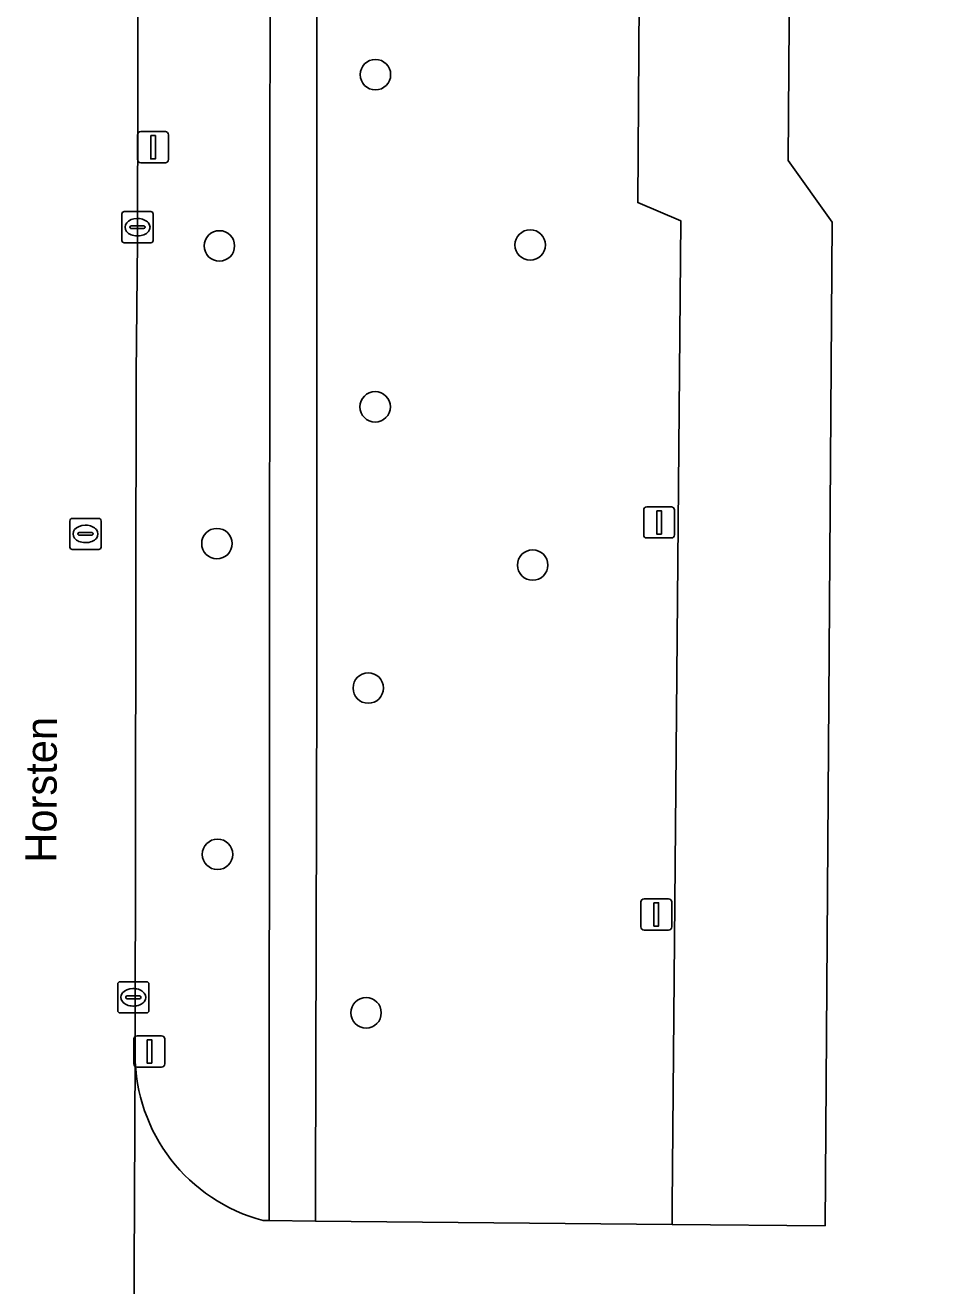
# Model space of a CAD drawing. Extents: x 161477 to 163040, y 383680 to 384871.
# Drawn here: x 162514.36 to 162544.02, y 384263.09 to 384303.58 of the extents above; entities that cross this region are included whole.
import ezdxf

# ---------------------------------------------------------------- set-up
doc = ezdxf.new("R2010")
doc.units = 0
for name, color, linetype in [('IMGEO_Berm_groen', 7, 'Continuous'), ('IMGEO_Boom', 7, 'Continuous'), ('IMGEO_Groenvoorziening', 7, 'Continuous'), ('IMGEO_Kolk', 7, 'Continuous'), ('IMGEO_Lichtmast', 7, 'Continuous'), ('IMGEO_Openbare_ruimte_label', 7, 'Continuous'), ('IMGEO_Parkeervlak_open', 7, 'Continuous'), ('IMGEO_Rijbaan_lokaal_open', 7, 'Continuous'), ('IMGEO_Rioolput', 7, 'Continuous'), ('IMGEO_Voetpad_open', 7, 'Continuous')]:
    doc.layers.add(name, color=color, linetype=linetype)

msp = doc.modelspace()

# ---------------------------------------------------------------- linework, layer by layer
at = {"layer": 'IMGEO_Berm_groen'}
for points in [[(162522.224, 384296.557), (162522.227, 384306.86), (162522.213, 384317.825), (162522.25, 384327.378), (162522.27, 384338.795), (162522.272, 384340.014)], [(162518.115, 384333.498), (162518.081, 384332.698), (162518.018, 384316.156), (162517.965, 384296.632), (162517.93, 384292.385), (162517.892, 384270.515)], [(162522.003, 384265.189), (162522.195, 384265.189), (162522.196, 384266.509), (162522.208, 384282.538), (162522.224, 384296.557)]]:
    msp.add_lwpolyline(points, dxfattribs=at)
msp.add_arc((162523.416, 384270.529), 5.524, 180.146, 255.1812, dxfattribs=at)
at = {"layer": 'IMGEO_Boom'}
for centre in [(162525.61, 384301.99), (162520.6, 384296.49), (162530.58, 384296.52), (162525.6, 384291.32), (162520.52, 384286.93), (162530.66, 384286.24), (162525.38, 384282.29), (162520.54, 384276.95), (162525.31, 384271.86)]:
    msp.add_circle(centre, 0.489, dxfattribs=at)
at = {"layer": 'IMGEO_Groenvoorziening'}
msp.add_lwpolyline([(162523.755, 384340.563), (162523.756, 384338.74), (162523.759, 384327.253), (162523.748, 384317.675), (162523.74, 384312.001), (162523.728, 384296.411), (162523.728, 384282.384), (162523.685, 384266.168), (162523.683, 384265.174), (162535.134, 384265.068), (162535.14, 384265.668), (162535.422, 384297.291), (162534.034, 384297.882), (162534.269, 384333.514)], dxfattribs=at)
at = {"layer": 'IMGEO_Kolk'}
for p, q in [((162517.47, 384296.664), (162517.47, 384297.516)), ((162517.545, 384297.59), (162518.397, 384297.59)), ((162518.471, 384297.516), (162518.471, 384296.664)), ((162517.729, 384297.084), (162517.729, 384297.096)), ((162518.167, 384297.047), (162517.769, 384297.047)), ((162517.772, 384297.133), (162518.17, 384297.133)), ((162517.958, 384297.37), (162517.983, 384297.37)), ((162518.213, 384297.096), (162518.213, 384297.084)), ((162517.981, 384296.81), (162517.956, 384296.81)), ((162518.397, 384296.59), (162517.545, 384296.59)), ((162517.335, 384271.932), (162517.335, 384272.784)), ((162517.41, 384272.858), (162518.262, 384272.858)), ((162518.336, 384272.784), (162518.336, 384271.932)), ((162517.594, 384272.352), (162517.594, 384272.364)), ((162517.637, 384272.401), (162518.035, 384272.401)), ((162517.823, 384272.638), (162517.848, 384272.638)), ((162518.078, 384272.364), (162518.078, 384272.352)), ((162518.032, 384272.315), (162517.634, 384272.315)), ((162517.846, 384272.078), (162517.821, 384272.078)), ((162518.262, 384271.858), (162517.41, 384271.858))]:
    msp.add_line(p, q, dxfattribs=at)
for points in [[(162517.47, 384296.664), (162517.47, 384297.516)], [(162517.545, 384297.59), (162518.397, 384297.59)], [(162518.471, 384297.516), (162518.471, 384296.664)], [(162518.397, 384296.59), (162517.545, 384296.59)], [(162517.335, 384271.932), (162517.335, 384272.784)], [(162517.41, 384272.858), (162518.262, 384272.858)], [(162518.336, 384272.784), (162518.336, 384271.932)], [(162518.262, 384271.858), (162517.41, 384271.858)]]:
    msp.add_lwpolyline(points, dxfattribs=at)
for centre, radius, start, end in [((162517.547, 384297.514), 0.0765, 91.552, 178.448), ((162517.547, 384297.514), 0.0765, 91.552, 178.448), ((162518.395, 384297.514), 0.0765, 1.552, 88.448), ((162518.395, 384297.514), 0.0765, 1.552, 88.448), ((162517.769, 384297.093), 0.0403, 85.8775, 175.7526), ((162517.766, 384297.083), 0.0366, 178.938, 274.7102), ((162518.17, 384297.09), 0.043, 264.8664, 352.4533), ((162518.174, 384297.095), 0.0386, 1.7309, 96.639), ((162517.547, 384296.666), 0.0765, 181.552, 268.448), ((162517.547, 384296.666), 0.0765, 181.552, 268.448), ((162518.395, 384296.666), 0.0765, 271.552, 358.448), ((162518.395, 384296.666), 0.0765, 271.552, 358.448), ((162517.412, 384272.782), 0.0765, 91.552, 178.448), ((162517.412, 384272.782), 0.0765, 91.552, 178.448), ((162518.26, 384272.782), 0.0765, 1.552, 88.448), ((162518.26, 384272.782), 0.0765, 1.552, 88.448), ((162517.634, 384272.361), 0.0403, 85.8775, 175.7526), ((162517.631, 384272.351), 0.0366, 178.938, 274.7102), ((162518.035, 384272.358), 0.043, 264.8664, 352.4533), ((162518.039, 384272.363), 0.0386, 1.7309, 96.639), ((162517.412, 384271.934), 0.0765, 181.552, 268.448), ((162517.412, 384271.934), 0.0765, 181.552, 268.448), ((162518.26, 384271.934), 0.0765, 271.552, 358.448), ((162518.26, 384271.934), 0.0765, 271.552, 358.448)]:
    msp.add_arc(centre, radius, start, end, dxfattribs=at)
for centre, major_axis, ratio, start_param, end_param in [((162517.957, 384297.09), (-0.387, 0.002), 0.722429, 4.712389, 7.853982), ((162517.982, 384297.09), (-0.39, 0.002), 0.717154, 1.570796, 4.712389), ((162517.822, 384272.358), (-0.387, 0.002), 0.722429, 4.712389, 7.853982), ((162517.847, 384272.358), (-0.39, 0.002), 0.717154, 1.570796, 4.712389)]:
    msp.add_ellipse(centre, major_axis=major_axis, ratio=ratio, start_param=start_param, end_param=end_param, dxfattribs=at)
at = {"layer": 'IMGEO_Lichtmast'}
for p, q in [((162517.975, 384299.26), (162517.975, 384300.06)), ((162517.975, 384300.06), (162517.975, 384299.26)), ((162518.075, 384300.16), (162518.865, 384300.16)), ((162518.865, 384300.16), (162518.075, 384300.16)), ((162518.965, 384300.06), (162518.965, 384299.26)), ((162518.965, 384299.26), (162518.965, 384300.06)), ((162518.865, 384299.16), (162518.075, 384299.16)), ((162518.075, 384299.16), (162518.865, 384299.16)), ((162534.225, 384287.21), (162534.225, 384288.01)), ((162534.225, 384288.01), (162534.225, 384287.21)), ((162534.325, 384288.11), (162535.115, 384288.11)), ((162535.115, 384288.11), (162534.325, 384288.11)), ((162535.215, 384288.01), (162535.215, 384287.21)), ((162535.215, 384287.21), (162535.215, 384288.01)), ((162535.115, 384287.11), (162534.325, 384287.11)), ((162534.325, 384287.11), (162535.115, 384287.11)), ((162534.135, 384274.62), (162534.135, 384275.42)), ((162534.135, 384275.42), (162534.135, 384274.62)), ((162534.235, 384275.52), (162535.025, 384275.52)), ((162535.025, 384275.52), (162534.235, 384275.52)), ((162535.125, 384275.42), (162535.125, 384274.62)), ((162535.125, 384274.62), (162535.125, 384275.42)), ((162535.025, 384274.52), (162534.235, 384274.52)), ((162534.235, 384274.52), (162535.025, 384274.52)), ((162517.955, 384271.12), (162518.745, 384271.12)), ((162518.745, 384271.12), (162517.955, 384271.12)), ((162517.855, 384270.22), (162517.855, 384271.02)), ((162517.855, 384271.02), (162517.855, 384270.22)), ((162518.845, 384271.02), (162518.845, 384270.22)), ((162518.845, 384270.22), (162518.845, 384271.02)), ((162518.745, 384270.12), (162517.955, 384270.12)), ((162517.955, 384270.12), (162518.745, 384270.12))]:
    msp.add_line(p, q, dxfattribs=at)
for points in [[(162518.395, 384300.035), (162518.545, 384300.035), (162518.545, 384299.285), (162518.395, 384299.285), (162518.395, 384300.035)], [(162534.645, 384287.985), (162534.795, 384287.985), (162534.795, 384287.235), (162534.645, 384287.235), (162534.645, 384287.985)], [(162534.555, 384275.395), (162534.705, 384275.395), (162534.705, 384274.645), (162534.555, 384274.645), (162534.555, 384275.395)], [(162518.275, 384270.995), (162518.425, 384270.995), (162518.425, 384270.245), (162518.275, 384270.245), (162518.275, 384270.995)]]:
    msp.add_lwpolyline(points, dxfattribs=at)
for centre, start, end in [((162518.075, 384300.06), 90, 180), ((162518.075, 384300.06), 90, 180), ((162518.865, 384300.06), 0, 90), ((162518.865, 384300.06), 360, 90), ((162518.075, 384299.26), 180, 270), ((162518.075, 384299.26), 180, 270), ((162518.865, 384299.26), 270, 0), ((162518.865, 384299.26), 270, 0), ((162534.325, 384288.01), 90, 180), ((162534.325, 384288.01), 90, 180), ((162535.115, 384288.01), 0, 90), ((162535.115, 384288.01), 360, 90), ((162534.325, 384287.21), 180, 270), ((162534.325, 384287.21), 180, 270), ((162535.115, 384287.21), 270, 0), ((162535.115, 384287.21), 270, 0), ((162534.235, 384275.42), 90, 180), ((162534.235, 384275.42), 90, 180), ((162535.025, 384275.42), 0, 90), ((162535.025, 384275.42), 360, 90), ((162534.235, 384274.62), 180, 270), ((162534.235, 384274.62), 180, 270), ((162535.025, 384274.62), 270, 0), ((162535.025, 384274.62), 270, 0), ((162517.955, 384271.02), 90, 180), ((162517.955, 384271.02), 90, 180), ((162518.745, 384271.02), 0, 90), ((162518.745, 384271.02), 360, 90), ((162517.955, 384270.22), 180, 270), ((162517.955, 384270.22), 180, 270), ((162518.745, 384270.22), 270, 0), ((162518.745, 384270.22), 270, 0)]:
    msp.add_arc(centre, 0.1, start, end, dxfattribs=at)
at = {"layer": 'IMGEO_Parkeervlak_open'}
msp.add_lwpolyline([(162539.159, 384340.701), (162535.303, 384340.714), (162534.332, 384340.724), (162534.332, 384340.528), (162534.334, 384340.001), (162534.351, 384338.605), (162534.269, 384333.514), (162534.034, 384297.882), (162535.422, 384297.291), (162535.14, 384265.668), (162535.134, 384265.068), (162540.05, 384265.023), (162540.278, 384297.257), (162538.861, 384299.231)], close=True, dxfattribs=at)
at = {"layer": 'IMGEO_Rijbaan_lokaal_open'}
for points in [[(162545.458, 384340.69), (162542.313, 384340.69), (162539.159, 384340.701), (162538.861, 384299.231), (162540.278, 384297.257), (162540.05, 384265.023), (162535.134, 384265.068), (162523.683, 384265.174), (162522.195, 384265.189), (162522.003, 384265.189)], [(162517.584, 384196.527), (162517.61, 384203.246), (162517.608, 384211.607), (162517.609, 384212.072), (162517.609, 384212.133), (162517.643, 384228.801), (162517.736, 384250), (162517.817, 384254.432), (162517.892, 384270.515), (162517.93, 384292.385), (162517.965, 384296.632), (162518.018, 384316.156), (162518.081, 384332.698), (162518.115, 384333.498)], [(162517.892, 384270.515), (162517.817, 384254.432)]]:
    msp.add_lwpolyline(points, dxfattribs=at)
msp.add_arc((162523.416, 384270.529), 5.524, 180.146, 255.1812, dxfattribs=at)
at = {"layer": 'IMGEO_Rioolput'}
for p, q in [((162515.874, 384287.74), (162516.726, 384287.74)), ((162515.799, 384286.814), (162515.799, 384287.666)), ((162516.287, 384287.52), (162516.312, 384287.52)), ((162516.8, 384287.666), (162516.8, 384286.814)), ((162516.058, 384287.234), (162516.058, 384287.246)), ((162516.496, 384287.197), (162516.098, 384287.197)), ((162516.101, 384287.283), (162516.499, 384287.283)), ((162516.31, 384286.96), (162516.285, 384286.96)), ((162516.542, 384287.246), (162516.542, 384287.234)), ((162516.726, 384286.74), (162515.874, 384286.74))]:
    msp.add_line(p, q, dxfattribs=at)
for points in [[(162515.874, 384287.74), (162516.726, 384287.74)], [(162515.799, 384286.814), (162515.799, 384287.666)], [(162516.8, 384287.666), (162516.8, 384286.814)], [(162516.726, 384286.74), (162515.874, 384286.74)]]:
    msp.add_lwpolyline(points, dxfattribs=at)
for centre, radius, start, end in [((162515.876, 384287.664), 0.0765, 91.552, 178.448), ((162515.876, 384287.664), 0.0765, 91.552, 178.448), ((162516.724, 384287.664), 0.0765, 1.552, 88.448), ((162516.724, 384287.664), 0.0765, 1.552, 88.448), ((162516.098, 384287.243), 0.0403, 85.8775, 175.7526), ((162516.095, 384287.233), 0.0366, 178.938, 274.7102), ((162516.499, 384287.24), 0.043, 264.8664, 352.4533), ((162516.503, 384287.245), 0.0386, 1.7309, 96.639), ((162515.876, 384286.816), 0.0765, 181.552, 268.448), ((162515.876, 384286.816), 0.0765, 181.552, 268.448), ((162516.724, 384286.816), 0.0765, 271.552, 358.448), ((162516.724, 384286.816), 0.0765, 271.552, 358.448)]:
    msp.add_arc(centre, radius, start, end, dxfattribs=at)
for centre, major_axis, ratio, start_param, end_param in [((162516.286, 384287.24), (-0.387, 0.002), 0.722429, 4.712389, 7.853982), ((162516.311, 384287.24), (-0.39, 0.002), 0.717154, 1.570796, 4.712389)]:
    msp.add_ellipse(centre, major_axis=major_axis, ratio=ratio, start_param=start_param, end_param=end_param, dxfattribs=at)
at = {"layer": 'IMGEO_Voetpad_open'}
msp.add_lwpolyline([(162522.272, 384340.014), (162522.27, 384338.795), (162522.25, 384327.378), (162522.213, 384317.825), (162522.227, 384306.86), (162522.224, 384296.557), (162522.208, 384282.538), (162522.196, 384266.509), (162522.195, 384265.189), (162523.683, 384265.174), (162523.685, 384266.168), (162523.728, 384282.384), (162523.728, 384296.411), (162523.74, 384312.001)], dxfattribs=at)

# ---------------------------------------------------------------- texts
at = {"layer": 'IMGEO_Openbare_ruimte_label'}
msp.add_text('Horsten', height=1, rotation=89.7708, dxfattribs=at).set_placement((162515.364, 384276.68))

doc.saveas('drawing.dxf')
